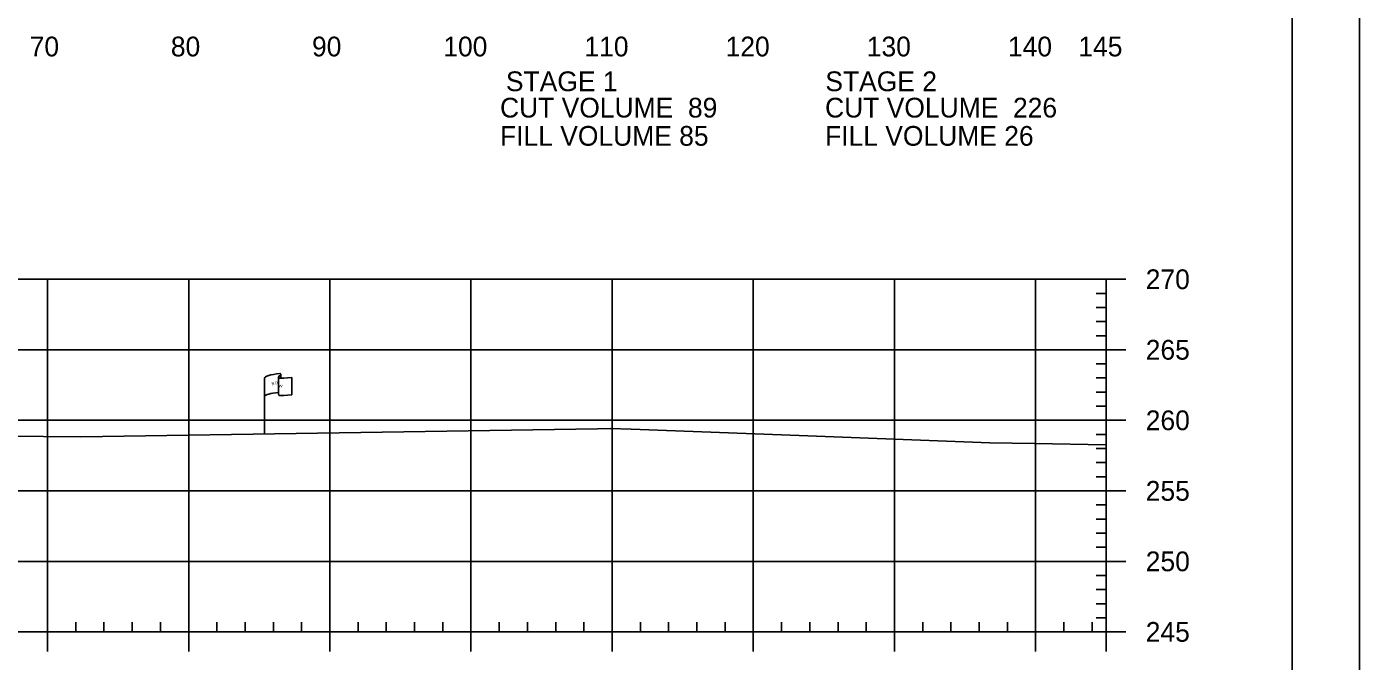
# Model space of a CAD drawing. Extents: x 1365647 to 1367999, y 387113 to 400173.
# Drawn here: x 1365962.6 to 1366057, y 393667.4 to 393712.4 of the extents above; entities that cross this region are included whole.
import ezdxf

# ---------------------------------------------------------------- set-up
doc = ezdxf.new("R2010")
doc.units = 0
for name, color, linetype in [('E_Existing ROW', 7, 'Continuous'), ('R_Axis', 7, 'Continuous'), ('R_Axis Annot', 7, 'Continuous'), ('R_Border', 7, 'Continuous'), ('R_Exist Surface', 7, 'Continuous'), ('R_Grid', 7, 'Continuous'), ('R_No Plot', 7, 'Continuous')]:
    doc.layers.add(name, color=color, linetype=linetype)

msp = doc.modelspace()

# ---------------------------------------------------------------- linework, layer by layer
at = {"layer": 'E_Existing ROW'}
for p, q in [((1365980.464, 393687.594), (1365980.464, 393687.58)), ((1365980.464, 393687.58), (1365980.464, 393686.354)), ((1365980.632, 393687.75), (1365980.632, 393687.509)), ((1365981.399, 393687.556), (1365981.399, 393686.316)), ((1365979.469, 393683.548), (1365979.469, 393687.499))]:
    msp.add_line(p, q, dxfattribs=at)
for centre, radius, start, end in [((1365980.542, 393687.594), 0.078, 88.6458, 274.28284), ((1365980.553, 393687.75), 0.0783, 263.07118, 93.95638), ((1365980.543, 393686.354), 0.0783, 180, 273.95638)]:
    msp.add_arc(centre, radius, start, end, dxfattribs=at)
for centre, major_axis, ratio, start_param, end_param in [((1365981.051, 393687.543), (-1.582, -0.043), 0.19887, 5.030368, 6.283185), ((1365981.758, 393687.658), (-1.227, -0.134), 0.052933, 0.159456, 1.268315), ((1365981.045, 393686.224), (-1.582, -0.043), 0.19887, 5.083035, 6.194897), ((1365981.758, 393686.418), (-1.227, -0.134), 0.052933, 0.159456, 1.268315)]:
    msp.add_ellipse(centre, major_axis=major_axis, ratio=ratio, start_param=start_param, end_param=end_param, dxfattribs=at)
at = {"layer": 'R_Axis'}
for p, q in [((1366039.095, 393669.519), (1366039.095, 393694.519)), ((1366040.495, 393694.519), (1366039.095, 393694.519)), ((1366039.095, 393693.519), (1366038.395, 393693.519)), ((1366039.095, 393692.519), (1366038.395, 393692.519)), ((1366039.095, 393691.519), (1366038.395, 393691.519)), ((1366039.095, 393690.519), (1366038.395, 393690.519)), ((1366040.495, 393689.519), (1366039.095, 393689.519)), ((1366039.095, 393688.519), (1366038.395, 393688.519)), ((1366039.095, 393687.519), (1366038.395, 393687.519)), ((1366039.095, 393686.519), (1366038.395, 393686.519)), ((1366039.095, 393685.519), (1366038.395, 393685.519)), ((1366040.495, 393684.519), (1366039.095, 393684.519)), ((1366039.095, 393683.519), (1366038.395, 393683.519)), ((1366039.095, 393682.519), (1366038.395, 393682.519)), ((1366039.095, 393681.519), (1366038.395, 393681.519)), ((1366039.095, 393680.519), (1366038.395, 393680.519)), ((1366040.495, 393679.519), (1366039.095, 393679.519)), ((1366039.095, 393678.519), (1366038.395, 393678.519)), ((1366039.095, 393677.519), (1366038.395, 393677.519)), ((1366039.095, 393676.519), (1366038.395, 393676.519)), ((1366039.095, 393675.519), (1366038.395, 393675.519)), ((1366040.495, 393674.519), (1366039.095, 393674.519)), ((1366039.095, 393673.519), (1366038.395, 393673.519)), ((1366039.095, 393672.519), (1366038.395, 393672.519)), ((1366039.095, 393671.519), (1366038.395, 393671.519)), ((1365966.095, 393669.519), (1365966.095, 393670.219)), ((1365968.095, 393669.519), (1365968.095, 393670.219)), ((1365970.095, 393669.519), (1365970.095, 393670.219)), ((1365972.095, 393669.519), (1365972.095, 393670.219)), ((1365976.095, 393669.519), (1365976.095, 393670.219)), ((1365978.095, 393669.519), (1365978.095, 393670.219)), ((1365980.095, 393669.519), (1365980.095, 393670.219)), ((1365982.095, 393669.519), (1365982.095, 393670.219)), ((1365986.095, 393669.519), (1365986.095, 393670.219)), ((1365988.095, 393669.519), (1365988.095, 393670.219)), ((1365990.095, 393669.519), (1365990.095, 393670.219)), ((1365992.095, 393669.519), (1365992.095, 393670.219)), ((1365996.095, 393669.519), (1365996.095, 393670.219)), ((1365998.095, 393669.519), (1365998.095, 393670.219)), ((1366000.095, 393669.519), (1366000.095, 393670.219)), ((1366002.095, 393669.519), (1366002.095, 393670.219)), ((1366006.095, 393669.519), (1366006.095, 393670.219)), ((1366008.095, 393669.519), (1366008.095, 393670.219)), ((1366010.095, 393669.519), (1366010.095, 393670.219)), ((1366012.095, 393669.519), (1366012.095, 393670.219)), ((1366016.095, 393669.519), (1366016.095, 393670.219)), ((1366018.095, 393669.519), (1366018.095, 393670.219)), ((1366020.095, 393669.519), (1366020.095, 393670.219)), ((1366022.095, 393669.519), (1366022.095, 393670.219)), ((1366026.095, 393669.519), (1366026.095, 393670.219)), ((1366028.095, 393669.519), (1366028.095, 393670.219)), ((1366030.095, 393669.519), (1366030.095, 393670.219)), ((1366032.095, 393669.519), (1366032.095, 393670.219)), ((1366036.095, 393669.519), (1366036.095, 393670.219)), ((1366038.095, 393669.519), (1366038.095, 393670.219)), ((1366039.095, 393670.519), (1366038.395, 393670.519)), ((1365749.095, 393669.519), (1366039.095, 393669.519)), ((1365964.095, 393668.119), (1365964.095, 393669.519)), ((1365974.095, 393668.119), (1365974.095, 393669.519)), ((1365984.095, 393668.119), (1365984.095, 393669.519)), ((1365994.095, 393668.119), (1365994.095, 393669.519)), ((1366004.095, 393668.119), (1366004.095, 393669.519)), ((1366014.095, 393668.119), (1366014.095, 393669.519)), ((1366024.095, 393668.119), (1366024.095, 393669.519)), ((1366034.095, 393668.119), (1366034.095, 393669.519)), ((1366039.095, 393668.119), (1366039.095, 393669.519)), ((1366040.495, 393669.519), (1366039.095, 393669.519))]:
    msp.add_line(p, q, dxfattribs=at)
at = {"layer": 'R_Border'}
msp.add_line((1366052.275, 393563.519), (1366052.275, 393768.979), dxfattribs=at)
at = {"layer": 'R_Exist Surface'}
msp.add_lwpolyline([(1365961.148, 393683.405), (1365966.452, 393683.341), (1366003.056, 393683.925), (1366003.95, 393683.935), (1366005.432, 393683.892), (1366017.352, 393683.445), (1366030.858, 393682.924), (1366034.004, 393682.864), (1366039.095, 393682.769)], dxfattribs=at)
at = {"layer": 'R_Grid'}
for p, q in [((1365749.095, 393694.519), (1366039.095, 393694.519)), ((1365964.095, 393669.519), (1365964.095, 393694.519)), ((1365974.095, 393669.519), (1365974.095, 393694.519)), ((1365984.095, 393669.519), (1365984.095, 393694.519)), ((1365994.095, 393669.519), (1365994.095, 393694.519)), ((1366004.095, 393669.519), (1366004.095, 393694.519)), ((1366014.095, 393669.519), (1366014.095, 393694.519)), ((1366024.095, 393669.519), (1366024.095, 393694.519)), ((1366034.095, 393669.519), (1366034.095, 393694.519)), ((1366039.095, 393669.519), (1366039.095, 393694.519)), ((1365749.095, 393689.519), (1366039.095, 393689.519)), ((1365749.095, 393684.519), (1366039.095, 393684.519)), ((1365749.095, 393679.519), (1366039.095, 393679.519)), ((1365749.095, 393674.519), (1366039.095, 393674.519)), ((1365749.095, 393669.519), (1366039.095, 393669.519))]:
    msp.add_line(p, q, dxfattribs=at)
at = {"layer": 'R_No Plot'}
msp.add_lwpolyline([(1365723.687, 393772.873), (1366057.027, 393772.873), (1366057.027, 393559.536), (1365723.687, 393559.536)], close=True, dxfattribs=at)

# ---------------------------------------------------------------- texts
at = {"layer": 'E_Existing ROW'}
for s, height, rotation, p in [('DWB 11-9-07', 0.001, 90, (1365980.631, 393687.51)), ('R ', 0.2, 9.98841, (1365979.988, 393687.001)), (' O', 0.2, 9.98841, (1365980.134, 393687.046)), ('W', 0.2, 351.17882, (1365980.464, 393686.877)), ('DWB 11-9-07', 0.001, 5.07169, (1365981.389, 393686.316)), ('DWB 11-9-07', 0.001, 90, (1365979.468, 393683.549))]:
    msp.add_text(s, height=height, rotation=rotation, dxfattribs=at).set_placement(p)
at = {"layer": 'R_Axis Annot'}
for s, p in [('70', (1365962.833, 393710.319)), ('80', (1365972.833, 393710.319)), ('90', (1365982.833, 393710.319)), ('100', (1365992.133, 393710.319)), ('110', (1366002.133, 393710.319)), ('120', (1366012.133, 393710.319)), ('130', (1366022.133, 393710.319)), ('140', (1366032.133, 393710.319)), ('145', (1366037.121, 393710.319)), ('STAGE 1', (1365996.57, 393707.854)), ('STAGE 2', (1366019.198, 393707.854)), ('CUT VOLUME  89', (1365996.152, 393705.985)), ('CUT VOLUME  226', (1366019.178, 393705.985)), ('FILL VOLUME 85', (1365996.152, 393703.985)), ('FILL VOLUME 26', (1366019.178, 393703.985)), ('270', (1366041.895, 393693.819)), ('265', (1366041.895, 393688.819)), ('260', (1366041.895, 393683.819)), ('255', (1366041.895, 393678.819)), ('250', (1366041.895, 393673.819)), ('245', (1366041.895, 393668.819))]:
    msp.add_text(s, height=1.4, dxfattribs=at).set_placement(p)

doc.saveas('drawing.dxf')
